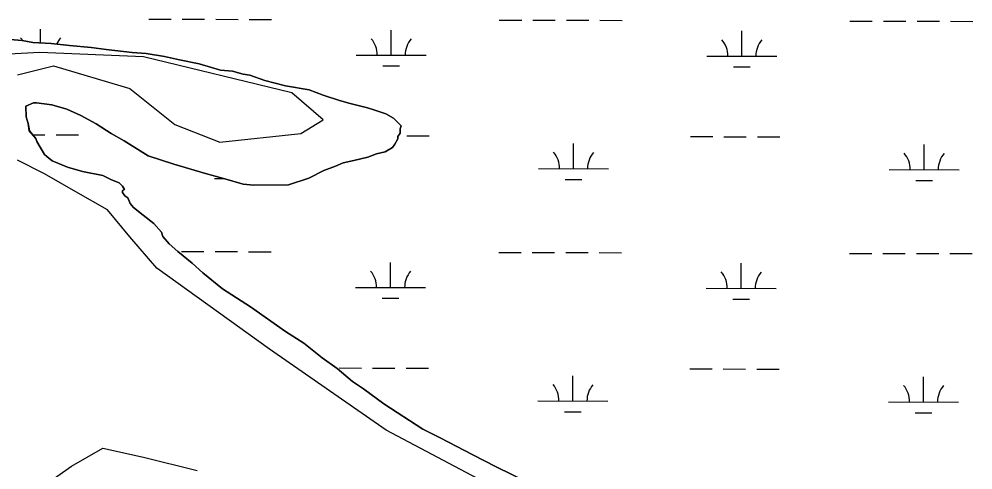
# Model space of a CAD drawing. Extents: x 3161615 to 3199515, y 867541 to 892976.
# Drawn here: x 3174522 to 3175887, y 886473 to 887119 of the extents above; entities that cross this region are included whole.
import ezdxf

# ---------------------------------------------------------------- set-up
doc = ezdxf.new("R2010")
doc.units = 0
for name, color, linetype in [('V-SITE-VEGE', 7, 'Continuous'), ('V-TOPO-SHOR', 7, 'Continuous'), ('V-WETL-SWMP', 7, 'Continuous')]:
    doc.layers.add(name, color=color, linetype=linetype)

msp = doc.modelspace()

# ---------------------------------------------------------------- linework, layer by layer
at = {"layer": 'V-SITE-VEGE'}
for p, q in [((3174509.1, 887089.6), (3174526.1, 887088.2)), ((3174526.1, 887088.2), (3174541.6, 887085.2)), ((3174541.6, 887085.2), (3174567.8, 887083.9)), ((3174567.8, 887083.9), (3174594.1, 887081)), ((3174594.1, 887081), (3174624.9, 887078.2)), ((3174624.9, 887078.2), (3174646.5, 887075.3)), ((3174646.5, 887075.3), (3174683.6, 887071)), ((3174683.6, 887071), (3174703.7, 887069.6)), ((3174703.7, 887069.6), (3174729.9, 887065.2)), ((3174729.9, 887065.2), (3174751.6, 887060.7)), ((3174751.6, 887060.7), (3174779.4, 887054.8)), ((3174779.4, 887054.8), (3174810.3, 887045.8)), ((3174810.3, 887045.8), (3174827.3, 887044.4)), ((3174827.3, 887044.4), (3174842.7, 887039.9)), ((3174842.7, 887039.9), (3174852, 887038.4)), ((3174852, 887038.4), (3174873.7, 887030.9)), ((3174873.7, 887030.9), (3174903, 887023.4)), ((3174903, 887023.4), (3174937, 887017.5)), ((3174937, 887017.5), (3174957.1, 887010)), ((3174542.3, 886998.8), (3174531.5, 886994.1)), ((3174546.9, 886998.9), (3174542.3, 886998.8)), ((3174568.5, 886996), (3174546.9, 886998.9)), ((3174957.1, 887010), (3174980.3, 887002.5)), ((3174980.3, 887002.5), (3174995.8, 886998)), ((3174995.8, 886998), (3175020.5, 886992)), ((3174531.5, 886994.1), (3174531.7, 886978.7)), ((3174590.2, 886990), (3174568.5, 886996)), ((3174610.3, 886980.9), (3174590.2, 886990)), ((3175020.5, 886992), (3175029.8, 886989)), ((3175029.8, 886989), (3175046.8, 886983)), ((3174531.7, 886978.7), (3174534.8, 886969.5)), ((3174632, 886968.7), (3174610.3, 886980.9)), ((3175046.8, 886983), (3175057.7, 886976.9)), ((3175057.7, 886976.9), (3175068.6, 886966.2)), ((3174534.8, 886969.5), (3174536.5, 886958.7)), ((3174536.5, 886958.7), (3174545.8, 886948)), ((3174653.7, 886955), (3174632, 886968.7)), ((3175068.6, 886966.2), (3175067.1, 886961.5)), ((3175067.1, 886961.5), (3175067.1, 886955.4)), ((3174545.8, 886948), (3174547.4, 886943.4)), ((3174547.4, 886943.4), (3174558.3, 886924.9)), ((3174672.3, 886944.4), (3174653.7, 886955)), ((3174706.4, 886923.1), (3174672.3, 886944.4)), ((3175064.1, 886947.6), (3175059.5, 886939.9)), ((3175067.1, 886955.4), (3175064.1, 886950.7)), ((3175064.1, 886950.7), (3175064.1, 886947.6)), ((3175056.5, 886935.2), (3175045.7, 886929)), ((3175059.5, 886939.9), (3175056.5, 886935.2)), ((3174558.3, 886924.9), (3174561.4, 886921.9)), ((3174561.4, 886921.9), (3174569.2, 886915.8)), ((3174743.5, 886911), (3174706.4, 886923.1)), ((3175001.1, 886916.3), (3174985.7, 886913)), ((3175021.1, 886921.1), (3175001.1, 886916.3)), ((3175033.4, 886925.8), (3175021.1, 886921.1)), ((3175045.7, 886929), (3175033.4, 886925.8)), ((3174569.2, 886915.8), (3174590.9, 886906.7)), ((3174590.9, 886906.7), (3174612.5, 886900.7)), ((3174788.4, 886897.5), (3174743.5, 886911)), ((3174974.9, 886908.3), (3174958, 886902)), ((3174985.7, 886913), (3174974.9, 886908.3)), ((3174612.5, 886900.7), (3174641.9, 886894.8)), ((3174641.9, 886894.8), (3174654.3, 886888.7)), ((3174654.3, 886888.7), (3174665.1, 886884.2)), ((3174816.2, 886890.1), (3174788.4, 886897.5)), ((3174842.5, 886882.6), (3174816.2, 886890.1)), ((3174936.5, 886891), (3174907.3, 886881.5)), ((3174958, 886902), (3174936.5, 886891)), ((3174665.1, 886884.2), (3174669.8, 886879.6)), ((3174669.8, 886879.6), (3174672.9, 886875)), ((3174857.9, 886881.1), (3174842.5, 886882.6)), ((3174907.3, 886881.5), (3174857.9, 886881.1)), ((3174672.9, 886875), (3174669.8, 886873.4)), ((3174669.8, 886873.4), (3174669.8, 886870.3)), ((3174669.8, 886870.3), (3174673, 886865.7)), ((3174673, 886865.7), (3174677.6, 886862.7)), ((3174677.6, 886862.7), (3174680.8, 886855)), ((3174680.8, 886855), (3174685.4, 886848.9)), ((3174685.4, 886848.9), (3174699.4, 886838.2)), ((3174699.4, 886838.2), (3174714.9, 886826)), ((3174714.9, 886826), (3174725.8, 886813.7)), ((3174725.8, 886813.7), (3174727.4, 886807.6)), ((3174727.4, 886807.6), (3174736.8, 886796.8)), ((3174736.8, 886796.8), (3174749.2, 886786.1)), ((3174749.2, 886786.1), (3174769.4, 886769.3)), ((3174769.4, 886769.3), (3174784.9, 886755.6)), ((3174784.9, 886755.6), (3174812.9, 886732.7)), ((3174812.9, 886732.7), (3174853.2, 886706.8)), ((3174853.2, 886706.8), (3174902.9, 886671.7)), ((3174902.9, 886671.7), (3174929.2, 886655)), ((3174929.2, 886655), (3174955.6, 886633.6)), ((3174955.6, 886633.6), (3174977.3, 886618.4)), ((3174977.3, 886618.4), (3174999.1, 886600)), ((3174999.1, 886600), (3175014.6, 886589.4)), ((3175014.6, 886589.4), (3175044.1, 886568)), ((3175044.1, 886568), (3175099.9, 886531.4)), ((3175099.9, 886531.4), (3175124.7, 886519.3)), ((3175124.7, 886519.3), (3175171.2, 886495)), ((3175171.2, 886495), (3175203.7, 886478.3)), ((3175203.7, 886478.3), (3175290.4, 886435.8))]:
    msp.add_line(p, q, dxfattribs=at)
at = {"layer": 'V-TOPO-SHOR'}
for points in [[(3174519.4, 887038.9), (3174570.9, 887051.8), (3174680.4, 887019.6), (3174744.8, 886968.1), (3174809.1, 886942.4), (3174925, 886955.2), (3174957.2, 886974.5), (3174912.2, 887013.2), (3174699.7, 887064.7), (3174551.6, 887071.1), (3174435.7, 887064.7)], [(3175375.7, 886356.4), (3175047.4, 886530.3), (3174880, 886646.2), (3174719, 886762.1), (3174680.4, 886807.1), (3174648.2, 886845.8), (3174603.1, 886871.5), (3174558, 886897.3), (3174519.4, 886916.6)], [(3174551.6, 886446.6), (3174596.7, 886478.8), (3174641.7, 886504.5), (3174699.7, 886491.6), (3174776.9, 886472.3)]]:
    msp.add_lwpolyline(points, dxfattribs=at)
at = {"layer": 'V-WETL-SWMP'}
for p, q in [((3174707.3, 887118.9), (3174739.3, 887118.8)), ((3174755.3, 887118.8), (3174787.3, 887118.7)), ((3174803.3, 887118.6), (3174835.3, 887118.5)), ((3174851.3, 887118.5), (3174883.3, 887118.4)), ((3175209.2, 887117.5), (3175241.2, 887117.4)), ((3175257.2, 887117.4), (3175289.2, 887117.3)), ((3175305.2, 887117.2), (3175337.2, 887117.1)), ((3175353.2, 887117.1), (3175385.2, 887117)), ((3175711.1, 887116.1), (3175743.1, 887116)), ((3175759.1, 887116), (3175791.1, 887115.9)), ((3175807.1, 887115.8), (3175839.1, 887115.8)), ((3175855.1, 887115.7), (3175887.1, 887115.6)), ((3174552.6, 887084.7), (3174552.6, 887104.6)), ((3175054.4, 887067.2), (3175054.5, 887103.2)), ((3175556.4, 887065.8), (3175556.5, 887101.8)), ((3174526.1, 887088.2), (3174509.1, 887089.6)), ((3174541.6, 887085.2), (3174526.1, 887088.2)), ((3174567.8, 887083.9), (3174541.6, 887085.2)), ((3174594.1, 887081), (3174567.8, 887083.9)), ((3174624.9, 887078.2), (3174594.1, 887081)), ((3174646.5, 887075.3), (3174624.9, 887078.2)), ((3174683.6, 887071), (3174646.5, 887075.3)), ((3174703.7, 887069.6), (3174683.6, 887071)), ((3174729.9, 887065.2), (3174703.7, 887069.6)), ((3175004.4, 887067.3), (3175104.4, 887067)), ((3174751.6, 887060.7), (3174729.9, 887065.2)), ((3174779.4, 887054.8), (3174751.6, 887060.7)), ((3174810.3, 887045.8), (3174779.4, 887054.8)), ((3175506.4, 887065.9), (3175606.4, 887065.7)), ((3174827.3, 887044.4), (3174810.3, 887045.8)), ((3174842.7, 887039.9), (3174827.3, 887044.4)), ((3174852, 887038.4), (3174842.7, 887039.9)), ((3175042.4, 887051.8), (3175066.4, 887051.7)), ((3175544.3, 887050.4), (3175568.3, 887050.3)), ((3174873.7, 887030.9), (3174852, 887038.4)), ((3174903, 887023.4), (3174873.7, 887030.9)), ((3174937, 887017.5), (3174903, 887023.4)), ((3174957.1, 887010), (3174937, 887017.5)), ((3174531.5, 886994.1), (3174542.3, 886998.8)), ((3174542.3, 886998.8), (3174546.9, 886998.9)), ((3174546.9, 886998.9), (3174568.5, 886996)), ((3174980.3, 887002.5), (3174957.1, 887010)), ((3174995.8, 886998), (3174980.3, 887002.5)), ((3175020.5, 886992), (3174995.8, 886998)), ((3174531.7, 886978.7), (3174531.5, 886994.1)), ((3174568.5, 886996), (3174590.2, 886990)), ((3174590.2, 886990), (3174610.3, 886980.9)), ((3175029.8, 886989), (3175020.5, 886992)), ((3175046.8, 886983), (3175029.8, 886989)), ((3174534.8, 886969.5), (3174531.7, 886978.7)), ((3174610.3, 886980.9), (3174632, 886968.7)), ((3175057.7, 886976.9), (3175046.8, 886983)), ((3175068.6, 886966.2), (3175057.7, 886976.9)), ((3174536.4, 886958.7), (3174534.8, 886969.5)), ((3174545.8, 886948), (3174536.4, 886958.7)), ((3174632, 886968.7), (3174653.7, 886955)), ((3175067.1, 886961.5), (3175068.6, 886966.2)), ((3175067.1, 886955.4), (3175067.1, 886961.5)), ((3174541.3, 886953.2), (3174558.8, 886953.1)), ((3174547.4, 886943.4), (3174545.8, 886948)), ((3174558.3, 886924.9), (3174547.4, 886943.4)), ((3174574.8, 886953.1), (3174606.8, 886953)), ((3174653.7, 886955), (3174672.3, 886944.4)), ((3174672.3, 886944.4), (3174706.4, 886923.1)), ((3175059.5, 886939.9), (3175064.1, 886947.6)), ((3175064.1, 886950.7), (3175067.1, 886955.4)), ((3175064.1, 886947.6), (3175064.1, 886950.7)), ((3175076.7, 886951.7), (3175108.7, 886951.6)), ((3175482.6, 886950.6), (3175514.6, 886950.5)), ((3175530.6, 886950.4), (3175562.6, 886950.3)), ((3175578.6, 886950.3), (3175610.6, 886950.2)), ((3175045.7, 886929), (3175056.5, 886935.2)), ((3175056.5, 886935.2), (3175059.5, 886939.9)), ((3175315.4, 886904.6), (3175315.5, 886940.6)), ((3175817.3, 886903.2), (3175817.4, 886939.2)), ((3174561.4, 886921.9), (3174558.3, 886924.9)), ((3174569.2, 886915.8), (3174561.4, 886921.9)), ((3174706.4, 886923.1), (3174743.5, 886911)), ((3174985.7, 886913), (3175001.1, 886916.3)), ((3175001.1, 886916.3), (3175021.1, 886921.1)), ((3175021.1, 886921.1), (3175033.4, 886925.8)), ((3175033.4, 886925.8), (3175045.7, 886929)), ((3174590.9, 886906.7), (3174569.2, 886915.8)), ((3174612.5, 886900.7), (3174590.9, 886906.7)), ((3174743.5, 886911), (3174788.4, 886897.5)), ((3174958, 886902), (3174974.9, 886908.3)), ((3174974.9, 886908.3), (3174985.7, 886913)), ((3175265.4, 886904.7), (3175365.4, 886904.5)), ((3175767.3, 886903.4), (3175867.3, 886903.1)), ((3174641.9, 886894.8), (3174612.5, 886900.7)), ((3174654.3, 886888.7), (3174641.9, 886894.8)), ((3174665.1, 886884.2), (3174654.3, 886888.7)), ((3174788.4, 886897.5), (3174816.2, 886890.1)), ((3174801.5, 886890.6), (3174814.3, 886890.6)), ((3174816.2, 886890.1), (3174842.5, 886882.6)), ((3174907.3, 886881.5), (3174936.5, 886891)), ((3174936.5, 886891), (3174958, 886902)), ((3175303.4, 886889.2), (3175327.4, 886889.1)), ((3174669.8, 886879.6), (3174665.1, 886884.2)), ((3174672.9, 886875), (3174669.8, 886879.6)), ((3174842.5, 886882.6), (3174857.9, 886881.1)), ((3174857.9, 886881.1), (3174907.3, 886881.5)), ((3175805.3, 886887.8), (3175829.3, 886887.8)), ((3174669.8, 886873.4), (3174672.9, 886875)), ((3174669.8, 886870.3), (3174669.8, 886873.4)), ((3174673, 886865.7), (3174669.8, 886870.3)), ((3174677.6, 886862.7), (3174673, 886865.7)), ((3174680.8, 886855), (3174677.6, 886862.7)), ((3174685.4, 886848.9), (3174680.8, 886855)), ((3174699.4, 886838.2), (3174685.4, 886848.9)), ((3174714.9, 886826), (3174699.4, 886838.2)), ((3174725.8, 886813.7), (3174714.9, 886826)), ((3174727.4, 886807.6), (3174725.8, 886813.7)), ((3174736.8, 886796.8), (3174727.4, 886807.6)), ((3174749.2, 886786.1), (3174736.8, 886796.8)), ((3174769.4, 886769.3), (3174749.2, 886786.1)), ((3174754.4, 886786.1), (3174786.4, 886786)), ((3174802.4, 886785.9), (3174834.4, 886785.9)), ((3174850.4, 886785.8), (3174882.4, 886785.7)), ((3175208.3, 886784.8), (3175240.3, 886784.7)), ((3175256.3, 886784.7), (3175288.3, 886784.6)), ((3175304.3, 886784.6), (3175336.3, 886784.5)), ((3175352.3, 886784.4), (3175384.3, 886784.3)), ((3175710.2, 886783.4), (3175742.2, 886783.4)), ((3175758.2, 886783.3), (3175790.2, 886783.2)), ((3175806.2, 886783.2), (3175838.2, 886783.1)), ((3175854.2, 886783), (3175886.2, 886783)), ((3174784.9, 886755.6), (3174769.4, 886769.3)), ((3175053.5, 886734.5), (3175053.6, 886770.5)), ((3175555.4, 886733.1), (3175555.5, 886769.1)), ((3174812.9, 886732.7), (3174784.9, 886755.6)), ((3174853.2, 886706.8), (3174812.9, 886732.7)), ((3175003.5, 886734.6), (3175103.5, 886734.4)), ((3175505.4, 886733.3), (3175605.4, 886733)), ((3175041.5, 886719.1), (3175065.5, 886719)), ((3175543.4, 886717.7), (3175567.4, 886717.7)), ((3174902.9, 886671.7), (3174853.2, 886706.8)), ((3174929.2, 886655), (3174902.9, 886671.7)), ((3174955.6, 886633.6), (3174929.2, 886655)), ((3174977.3, 886618.4), (3174955.6, 886633.6)), ((3174999.1, 886600), (3174977.3, 886618.4)), ((3174979.8, 886619.3), (3175011.8, 886619.2)), ((3175027.8, 886619.1), (3175059.8, 886619.1)), ((3175075.8, 886619), (3175107.8, 886618.9)), ((3175481.7, 886617.9), (3175513.7, 886617.8)), ((3175529.7, 886617.8), (3175561.7, 886617.7)), ((3175577.7, 886617.6), (3175609.7, 886617.5)), ((3175314.5, 886571.9), (3175314.6, 886607.9)), ((3175816.4, 886570.5), (3175816.5, 886606.5)), ((3175014.6, 886589.4), (3174999.1, 886600)), ((3175044.1, 886568), (3175014.6, 886589.4)), ((3175099.9, 886531.5), (3175044.1, 886568)), ((3175264.5, 886572.1), (3175364.5, 886571.8)), ((3175766.4, 886570.7), (3175866.4, 886570.4)), ((3175302.5, 886556.5), (3175326.5, 886556.5)), ((3175804.4, 886555.1), (3175828.4, 886555.1)), ((3175124.7, 886519.3), (3175099.9, 886531.5)), ((3175171.2, 886495), (3175124.7, 886519.3)), ((3175203.7, 886478.3), (3175171.2, 886495)), ((3175290.4, 886435.8), (3175203.7, 886478.3))]:
    msp.add_line(p, q, dxfattribs=at)
for centre, start, end in [((3174497.3, 887069.2), 32.2103, 40.6135), ((3174607.8, 887068.9), 139.0699, 156.3141), ((3174999.2, 887067.8), 359.0699, 40.6135), ((3175109.7, 887067.5), 139.0699, 180.6135), ((3175501.1, 887066.4), 359.0699, 40.6135), ((3175611.6, 887066.1), 139.0699, 180.6135), ((3175260.2, 886905.2), 359.0699, 40.6135), ((3175370.7, 886904.9), 139.0699, 180.6135), ((3175762.1, 886903.8), 359.0699, 40.6135), ((3175872.6, 886903.5), 139.0699, 180.6135), ((3174998.3, 886735.1), 359.0699, 40.6135), ((3175108.8, 886734.8), 139.0699, 180.6135), ((3175500.2, 886733.8), 359.0699, 40.6135), ((3175610.7, 886733.4), 139.0699, 180.6135), ((3175259.3, 886572.6), 359.0699, 40.6135), ((3175369.8, 886572.2), 139.0699, 180.6135), ((3175761.2, 886571.2), 359.0699, 40.6135), ((3175871.7, 886570.9), 139.0699, 180.6135)]:
    msp.add_arc(centre, 35.2, start, end, dxfattribs=at)

doc.saveas('drawing.dxf')
